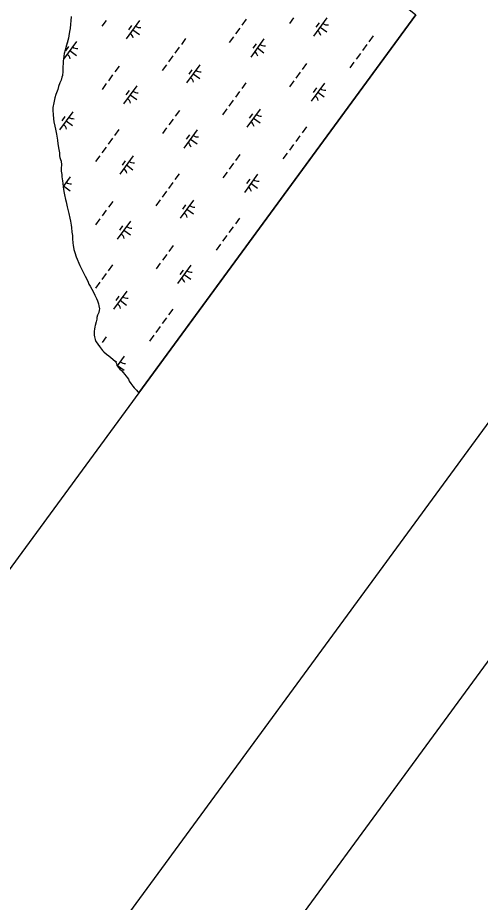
# Model space of a CAD drawing. Extents: x 3905714 to 3926767, y 183354 to 205755.
# Drawn here: x 3923403 to 3924431, y 194998 to 196965 of the extents above; entities that cross this region are included whole.
import ezdxf

# ---------------------------------------------------------------- set-up
doc = ezdxf.new("R2010")
doc.units = 0
for name, color, linetype in [('G-ANNO-NPLT', 7, 'Continuous'), ('V-ANNO-SYMB', 7, 'Continuous'), ('V-GRID-FRAM', 7, 'Continuous'), ('V-TOPO-SHOR', 7, 'Continuous'), ('V-WETL-SWMP', 7, 'Continuous')]:
    doc.layers.add(name, color=color, linetype=linetype)

msp = doc.modelspace()

# ---------------------------------------------------------------- linework, layer by layer
at = {"layer": 'G-ANNO-NPLT'}
msp.add_lwpolyline([(3916784.5, 205519.9), (3905949.4, 190731), (3915696.7, 183589.7), (3926531.8, 198378.7)], close=True, dxfattribs=at)
at = {"layer": 'V-ANNO-SYMB'}
msp.add_lwpolyline([(3916223.9, 204226), (3906447.8, 190882.4), (3915690.8, 184110.5), (3925467, 197454.1), (3916223.9, 204226)], dxfattribs=at)
at = {"layer": 'V-GRID-FRAM'}
msp.add_lwpolyline([(3924287.8, 196971.1), (3915521.4, 185005.6), (3909313.3, 189695.8), (3918205.9, 201877.9), (3924287.8, 196971.1)], dxfattribs=at)
at = {"layer": 'V-TOPO-SHOR'}
for points in [[(3923521.6, 196967.8), (3923521, 196957.6), (3923520.5, 196950.5), (3923519.2, 196940.6), (3923518.1, 196933.8), (3923516.8, 196924.2), (3923516.1, 196919.3), (3923513.5, 196910.5), (3923511.4, 196903.4), (3923508.6, 196893), (3923506.3, 196885.6), (3923505.5, 196879.6), (3923505, 196873), (3923504.2, 196869.7), (3923503.7, 196862.8), (3923503.4, 196855.7), (3923503.1, 196845.1), (3923502.3, 196836.7), (3923501.3, 196832.4), (3923499.2, 196825.6), (3923496.9, 196820), (3923493.9, 196811.6), (3923491.8, 196805.3), (3923488, 196794.4), (3923485.6, 196786.5), (3923483.1, 196775.9), (3923481.3, 196765.3), (3923480.7, 196758.4), (3923481.7, 196749.8), (3923482.4, 196739.9), (3923483.4, 196733.3), (3923485.4, 196723.9), (3923486.7, 196716.8), (3923488.9, 196705.6), (3923491.4, 196692.7), (3923492.4, 196684.3), (3923494.6, 196671.6), (3923496.1, 196664.5), (3923496.1, 196657.7), (3923496.6, 196653.8), (3923497.8, 196649.3), (3923499.6, 196645.7), (3923500.6, 196637.6), (3923499.5, 196630), (3923499.8, 196623.6), (3923500.8, 196616), (3923501.2, 196611.2), (3923502.5, 196602.1), (3923503, 196596.2), (3923504, 196588.9), (3923505.7, 196578.2), (3923506.9, 196570.9), (3923509.2, 196560.5), (3923510.4, 196555.4), (3923512.7, 196544.5), (3923514.2, 196538.4), (3923516.4, 196529.7), (3923518.9, 196519.1), (3923520.2, 196512.2), (3923521.9, 196503.6), (3923522.7, 196498.5), (3923523.6, 196488.1), (3923524.4, 196480.8), (3923524.6, 196473.7), (3923525.1, 196463.8), (3923526.1, 196459.2), (3923527.8, 196449.5), (3923529.6, 196443.2), (3923532.8, 196433.5), (3923535.1, 196428), (3923538.9, 196419.3), (3923541.1, 196413.7), (3923545.7, 196405.3), (3923549.9, 196396.2), (3923552.7, 196390.4)], [(3923552.7, 196390.4), (3923557, 196382), (3923559.3, 196376.9), (3923561.3, 196372.3), (3923564, 196368), (3923567.8, 196361.1), (3923570.3, 196356.3), (3923574.1, 196348.4), (3923578.4, 196340.3), (3923580.2, 196335.2), (3923582.4, 196328.4), (3923583.2, 196324.3), (3923584.4, 196317.7), (3923584.1, 196314.7), (3923582.9, 196309.8), (3923581.8, 196306.5), (3923580.5, 196303.5), (3923579, 196298.2), (3923578.5, 196294.4), (3923577.2, 196288.6), (3923575.1, 196280.9), (3923574.6, 196277.4), (3923573.8, 196272.3), (3923573.1, 196268), (3923572.8, 196265), (3923572.8, 196258.9), (3923573.3, 196255.1), (3923575, 196249.2), (3923576.8, 196245.4), (3923579.3, 196241.1), (3923582.6, 196236.8), (3923587.1, 196230.7), (3923591.4, 196225.3), (3923594.5, 196222), (3923600.5, 196217.2), (3923605.8, 196213.4), (3923614.2, 196206), (3923620.5, 196200.4), (3923622.5, 196196.3), (3923623.3, 196192), (3923626.8, 196187.4), (3923630.1, 196183.9), (3923633.6, 196180.3), (3923637.7, 196175.7), (3923640.2, 196172.7), (3923643.7, 196168.1), (3923646.5, 196164.8), (3923649, 196161), (3923650.8, 196157.1), (3923654.3, 196151.6), (3923658.6, 196145.7), (3923661.9, 196142.1), (3923667, 196136.5), (3923670.2, 196133.2), (3923672.4, 196131)]]:
    msp.add_lwpolyline(points, dxfattribs=at)
at = {"layer": 'V-WETL-SWMP'}
for p, q in [((3923521.6, 196967.8), (3923521, 196957.6)), ((3923672.4, 196131), (3924287.8, 196971.1)), ((3923910.6, 196961.2), (3923901.1, 196948.3)), ((3924016, 196964.5), (3924006.6, 196951.6)), ((3924090.2, 196964.2), (3924060.6, 196923.9)), ((3923519.2, 196940.6), (3923518.1, 196933.8)), ((3923520.5, 196950.5), (3923519.2, 196940.6)), ((3923521, 196957.6), (3923520.5, 196950.5)), ((3923599.3, 196958.7), (3923589.9, 196945.8)), ((3923673.5, 196958.4), (3923644, 196918)), ((3923656.1, 196947.6), (3923649, 196937.9)), ((3923896.4, 196941.9), (3923887, 196929)), ((3924072.7, 196953.4), (3924065.6, 196943.7)), ((3924075.4, 196944), (3924089.9, 196933.4)), ((3923516.8, 196924.2), (3923516.1, 196919.3)), ((3923518.1, 196933.8), (3923516.8, 196924.2)), ((3923658.7, 196938.2), (3923673.3, 196927.6)), ((3923882.2, 196922.5), (3923872.8, 196909.6)), ((3924192.7, 196924.3), (3924183.3, 196911.4)), ((3923533.6, 196911.9), (3923504.9, 196872.8)), ((3923511.4, 196903.4), (3923508.6, 196893)), ((3923516.1, 196901.1), (3923509, 196891.4)), ((3923516.1, 196919.3), (3923511.4, 196903.4)), ((3923776.1, 196918.5), (3923766.6, 196905.6)), ((3923950.2, 196917.7), (3923920.7, 196877.3)), ((3923932.8, 196906.9), (3923925.7, 196897.2)), ((3924178.6, 196904.9), (3924169.1, 196892)), ((3923506.3, 196885.6), (3923505.5, 196879.6)), ((3923508.6, 196893), (3923506.3, 196885.6)), ((3923518.8, 196891.7), (3923533.3, 196881.1)), ((3923761.9, 196899.1), (3923752.4, 196886.2)), ((3923935.5, 196897.5), (3923950, 196886.9)), ((3924164.4, 196885.6), (3924154.9, 196872.7)), ((3923503.7, 196862.8), (3923503.4, 196855.7)), ((3923504.2, 196869.7), (3923503.7, 196862.8)), ((3923505, 196873), (3923504.2, 196869.7)), ((3923505.5, 196879.6), (3923505, 196873)), ((3923747.7, 196879.8), (3923738.2, 196866.8)), ((3924044.8, 196862.9), (3924035.3, 196850)), ((3924150.2, 196866.2), (3924140.7, 196853.3)), ((3923503.1, 196845.1), (3923502.3, 196836.7)), ((3923503.4, 196855.7), (3923503.1, 196845.1)), ((3923628.1, 196857.1), (3923618.6, 196844.2)), ((3923733.5, 196860.4), (3923724.1, 196847.5)), ((3923807.7, 196860.1), (3923778.2, 196819.7)), ((3923790.2, 196849.3), (3923783.2, 196839.6)), ((3924030.6, 196843.6), (3924021.1, 196830.7)), ((3923499.2, 196825.6), (3923496.9, 196820)), ((3923501.3, 196832.4), (3923499.2, 196825.6)), ((3923502.3, 196836.7), (3923501.3, 196832.4)), ((3923613.9, 196837.7), (3923604.5, 196824.8)), ((3923792.9, 196839.9), (3923807.4, 196829.3)), ((3924016.4, 196824.2), (3924007, 196811.3)), ((3923491.8, 196805.3), (3923488, 196794.4)), ((3923493.9, 196811.6), (3923491.8, 196805.3)), ((3923496.9, 196820), (3923493.9, 196811.6)), ((3923599.7, 196818.4), (3923590.3, 196805.5)), ((3923667.7, 196813.6), (3923638.2, 196773.2)), ((3923650.3, 196802.8), (3923643.2, 196793.1)), ((3923910.2, 196820.2), (3923900.8, 196807.3)), ((3924084.4, 196819.4), (3924054.9, 196779)), ((3924067, 196808.6), (3924059.9, 196798.9)), ((3923485.6, 196786.5), (3923483.1, 196775.9)), ((3923488, 196794.4), (3923485.6, 196786.5)), ((3923653, 196793.4), (3923667.5, 196782.7)), ((3923896.1, 196800.8), (3923886.6, 196787.9)), ((3924069.6, 196799.2), (3924084.2, 196788.6)), ((3923481.3, 196765.3), (3923480.7, 196758.4)), ((3923483.1, 196775.9), (3923481.3, 196765.3)), ((3923881.9, 196781.4), (3923872.4, 196768.5)), ((3923480.7, 196758.4), (3923481.7, 196749.8)), ((3923481.7, 196749.8), (3923482.4, 196739.9)), ((3923525.2, 196755.9), (3923495.7, 196715.6)), ((3923507.8, 196745.2), (3923500.7, 196735.5)), ((3923762.3, 196758.8), (3923752.8, 196745.9)), ((3923867.7, 196762.1), (3923858.2, 196749.2)), ((3923941.9, 196761.8), (3923912.3, 196721.4)), ((3923924.4, 196751), (3923917.3, 196741.3)), ((3923482.4, 196739.9), (3923483.4, 196733.3)), ((3923483.4, 196733.3), (3923485.4, 196723.9)), ((3923485.4, 196723.9), (3923486.7, 196716.8)), ((3923510.4, 196735.8), (3923525, 196725.1)), ((3923748.1, 196739.4), (3923738.6, 196726.5)), ((3923927.1, 196741.6), (3923941.6, 196731)), ((3923486.7, 196716.8), (3923488.9, 196705.6)), ((3923488.9, 196705.6), (3923491.4, 196692.7)), ((3923627.8, 196716), (3923618.3, 196703.1)), ((3923733.9, 196720.1), (3923724.5, 196707.2)), ((3923801.9, 196715.2), (3923772.4, 196674.9)), ((3923784.5, 196704.5), (3923777.4, 196694.8)), ((3924044.4, 196721.9), (3924035, 196709)), ((3923491.4, 196692.7), (3923492.4, 196684.3)), ((3923492.4, 196684.3), (3923494.6, 196671.6)), ((3923613.6, 196696.7), (3923604.1, 196683.8)), ((3923787.2, 196695.1), (3923801.7, 196684.4)), ((3924030.2, 196702.5), (3924020.8, 196689.6)), ((3923494.6, 196671.6), (3923496.1, 196664.5)), ((3923496.1, 196664.5), (3923496.1, 196657.7)), ((3923599.4, 196677.3), (3923589.9, 196664.4)), ((3924016.1, 196683.1), (3924006.6, 196670.2)), ((3923496.1, 196657.7), (3923496.6, 196653.8)), ((3923496.6, 196653.8), (3923497.8, 196649.3)), ((3923497.8, 196649.3), (3923499.6, 196645.7)), ((3923499.6, 196645.7), (3923500.6, 196637.6)), ((3923585.2, 196658), (3923575.7, 196645)), ((3923659.4, 196657.6), (3923629.8, 196617.3)), ((3923641.9, 196646.9), (3923634.8, 196637.2)), ((3923896.5, 196660.5), (3923887, 196647.6)), ((3924001.9, 196663.8), (3923992.4, 196650.9)), ((3923500.6, 196637.6), (3923499.5, 196630)), ((3923499.5, 196630), (3923499.8, 196623.6)), ((3923644.6, 196637.5), (3923659.1, 196626.8)), ((3923882.3, 196641.1), (3923872.8, 196628.2)), ((3923499.8, 196623.6), (3923500.8, 196616)), ((3923500.8, 196616), (3923501.2, 196611.2)), ((3923501.2, 196611.2), (3923502.5, 196602.1)), ((3923519.4, 196611.1), (3923503.8, 196589.8)), ((3923761.9, 196617.7), (3923752.5, 196604.8)), ((3923868.1, 196621.8), (3923858.6, 196608.9)), ((3923936.1, 196616.9), (3923906.6, 196576.6)), ((3923918.7, 196606.2), (3923911.6, 196596.5)), ((3923502.5, 196602.1), (3923503, 196596.2)), ((3923503, 196596.2), (3923504, 196588.9)), ((3923504, 196588.9), (3923505.7, 196578.2)), ((3923504.7, 196590.9), (3923519.2, 196580.3)), ((3923747.8, 196598.4), (3923738.3, 196585.5)), ((3923921.3, 196596.8), (3923935.9, 196586.1)), ((3923505.7, 196578.2), (3923506.9, 196570.9)), ((3923506.9, 196570.9), (3923509.2, 196560.5)), ((3923733.6, 196579), (3923724.1, 196566.1)), ((3923509.2, 196560.5), (3923510.4, 196555.4)), ((3923510.4, 196555.4), (3923512.7, 196544.5)), ((3923614, 196556.4), (3923604.5, 196543.5)), ((3923719.4, 196559.7), (3923709.9, 196546.7)), ((3923793.6, 196559.3), (3923764, 196519)), ((3923776.1, 196548.6), (3923769, 196538.9)), ((3923512.7, 196544.5), (3923514.2, 196538.4)), ((3923514.2, 196538.4), (3923516.4, 196529.7)), ((3923516.4, 196529.7), (3923518.9, 196519.1)), ((3923599.8, 196537), (3923590.3, 196524.1)), ((3923778.8, 196539.2), (3923793.3, 196528.5)), ((3923518.9, 196519.1), (3923520.2, 196512.2)), ((3923520.2, 196512.2), (3923521.9, 196503.6)), ((3923585.6, 196517.6), (3923576.1, 196504.7)), ((3923653.6, 196512.8), (3923624.1, 196472.5)), ((3923896.1, 196519.4), (3923886.7, 196506.5)), ((3923521.9, 196503.6), (3923522.7, 196498.5)), ((3923522.7, 196498.5), (3923523.6, 196488.1)), ((3923523.6, 196488.1), (3923524.4, 196480.8)), ((3923636.2, 196502), (3923629.1, 196492.4)), ((3923638.8, 196492.6), (3923653.4, 196482)), ((3923881.9, 196500.1), (3923872.5, 196487.2)), ((3923524.4, 196480.8), (3923524.6, 196473.7)), ((3923524.6, 196473.7), (3923525.1, 196463.8)), ((3923867.7, 196480.7), (3923858.3, 196467.8)), ((3923525.1, 196463.8), (3923526.1, 196459.2)), ((3923526.1, 196459.2), (3923527.8, 196449.5)), ((3923527.8, 196449.5), (3923529.6, 196443.2)), ((3923748.1, 196458.1), (3923738.7, 196445.1)), ((3923853.6, 196461.3), (3923844.1, 196448.4)), ((3923529.6, 196443.2), (3923532.8, 196433.5)), ((3923532.8, 196433.5), (3923535.1, 196428)), ((3923734, 196438.7), (3923724.5, 196425.8)), ((3923535.1, 196428), (3923538.9, 196419.3)), ((3923538.9, 196419.3), (3923541.1, 196413.7)), ((3923541.1, 196413.7), (3923545.7, 196405.3)), ((3923613.6, 196415.3), (3923604.2, 196402.4)), ((3923719.8, 196419.3), (3923710.3, 196406.4)), ((3923787.8, 196414.5), (3923758.2, 196374.2)), ((3923545.7, 196405.3), (3923549.9, 196396.2)), ((3923549.9, 196396.2), (3923552.7, 196390.4)), ((3923552.7, 196390.4), (3923557, 196382)), ((3923599.4, 196395.9), (3923590, 196383)), ((3923770.3, 196403.7), (3923763.2, 196394.1)), ((3923773, 196394.3), (3923787.5, 196383.7)), ((3923557, 196382), (3923559.3, 196376.9)), ((3923559.3, 196376.9), (3923561.3, 196372.3)), ((3923561.3, 196372.3), (3923564, 196368)), ((3923585.3, 196376.6), (3923575.8, 196363.7)), ((3923564, 196368), (3923567.8, 196361.1)), ((3923567.8, 196361.1), (3923570.3, 196356.3)), ((3923570.3, 196356.3), (3923574.1, 196348.4)), ((3923571.1, 196357.2), (3923570.4, 196356.3)), ((3923645.3, 196356.9), (3923615.7, 196316.6)), ((3923574.1, 196348.4), (3923578.4, 196340.3)), ((3923578.4, 196340.3), (3923580.2, 196335.2)), ((3923580.2, 196335.2), (3923582.4, 196328.4)), ((3923627.8, 196346.1), (3923620.7, 196336.4)), ((3923630.5, 196336.7), (3923645, 196326.1)), ((3923582.4, 196328.4), (3923583.2, 196324.3)), ((3923584.1, 196314.7), (3923582.9, 196309.8)), ((3923583.2, 196324.3), (3923584.4, 196317.7)), ((3923584.4, 196317.7), (3923584.1, 196314.7)), ((3923747.8, 196317), (3923738.3, 196304.1)), ((3923578.5, 196294.4), (3923577.2, 196288.6)), ((3923579, 196298.2), (3923578.5, 196294.4)), ((3923580.5, 196303.5), (3923579, 196298.2)), ((3923581.8, 196306.5), (3923580.5, 196303.5)), ((3923582.9, 196309.8), (3923581.8, 196306.5)), ((3923733.6, 196297.6), (3923724.2, 196284.7)), ((3923573.8, 196272.3), (3923573.1, 196268)), ((3923574.6, 196277.4), (3923573.8, 196272.3)), ((3923575.1, 196280.9), (3923574.6, 196277.4)), ((3923577.2, 196288.6), (3923575.1, 196280.9)), ((3923719.4, 196278.3), (3923710, 196265.4)), ((3923573.1, 196268), (3923572.8, 196265)), ((3923572.8, 196265), (3923572.8, 196258.9)), ((3923572.8, 196258.9), (3923573.3, 196255.1)), ((3923573.3, 196255.1), (3923575, 196249.2)), ((3923599.8, 196255.6), (3923590.4, 196242.7)), ((3923705.2, 196258.9), (3923695.8, 196246)), ((3923575, 196249.2), (3923576.8, 196245.4)), ((3923576.8, 196245.4), (3923579.3, 196241.1)), ((3923579.3, 196241.1), (3923582.6, 196236.8)), ((3923582.6, 196236.8), (3923587.1, 196230.7)), ((3923585.7, 196236.3), (3923584.3, 196234.4)), ((3923587.1, 196230.7), (3923591.4, 196225.3)), ((3923591.4, 196225.3), (3923594.5, 196222)), ((3923594.5, 196222), (3923600.5, 196217.2)), ((3923600.5, 196217.2), (3923605.8, 196213.4)), ((3923605.8, 196213.4), (3923614.2, 196206)), ((3923639.5, 196212.1), (3923624, 196191)), ((3923614.2, 196206), (3923620.5, 196200.4)), ((3923620.5, 196200.4), (3923622.5, 196196.3)), ((3923622, 196201.3), (3923620.8, 196199.7)), ((3923622.5, 196196.3), (3923623.3, 196192)), ((3923623.3, 196192), (3923626.8, 196187.4)), ((3923624.7, 196191.9), (3923639.2, 196181.3)), ((3923626.8, 196187.4), (3923630.1, 196183.9)), ((3923630.1, 196183.9), (3923633.6, 196180.3)), ((3923633.6, 196180.3), (3923637.7, 196175.7)), ((3923637.7, 196175.7), (3923640.2, 196172.7)), ((3923640.2, 196172.7), (3923643.7, 196168.1)), ((3923643.7, 196168.1), (3923646.5, 196164.8)), ((3923646.5, 196164.8), (3923649, 196161)), ((3923649, 196161), (3923650.8, 196157.1)), ((3923650.8, 196157.1), (3923654.3, 196151.6)), ((3923654.3, 196151.6), (3923658.6, 196145.7)), ((3923658.6, 196145.7), (3923661.9, 196142.1)), ((3923661.9, 196142.1), (3923666.9, 196136.5)), ((3923666.9, 196136.5), (3923670.2, 196133.2)), ((3923670.2, 196133.2), (3923672.4, 196131))]:
    msp.add_line(p, q, dxfattribs=at)
for centre, start, end in [((3923675.3, 196960.3), 233, 274.5436), ((3924091.9, 196966.2), 233, 274.5436), ((3923642.6, 196915.8), 13, 54.5436), ((3924059.3, 196921.6), 13, 54.5436), ((3923952, 196919.7), 233, 274.5436), ((3923502.7, 196869.3), 13, 54.5436), ((3923535.3, 196913.8), 233, 274.5436), ((3923919.3, 196875.1), 13, 54.5436), ((3923809.4, 196862), 233, 274.5436), ((3923776.8, 196817.5), 13, 54.5436), ((3924086.2, 196821.3), 233, 274.5436), ((3923636.8, 196771), 13, 54.5436), ((3923669.5, 196815.5), 233, 274.5436), ((3924053.5, 196776.8), 13, 54.5436), ((3923526.9, 196757.9), 233, 274.5436), ((3923943.6, 196763.7), 233, 274.5436), ((3923494.3, 196713.3), 13, 54.5436), ((3923911, 196719.2), 13, 54.5436), ((3923771, 196672.7), 13, 54.5436), ((3923803.7, 196717.2), 233, 274.5436), ((3923661.1, 196659.6), 233, 274.5436), ((3923628.5, 196615), 13, 54.5436), ((3923521.2, 196613.1), 233, 274.5436), ((3923905.2, 196574.3), 13, 54.5436), ((3923937.8, 196618.9), 233, 274.5436), ((3923795.3, 196561.3), 233, 274.5436), ((3923762.7, 196516.7), 13, 54.5436), ((3923655.4, 196514.8), 233, 274.5436), ((3923622.7, 196470.2), 13, 54.5436), ((3923789.5, 196416.5), 233, 274.5436), ((3923756.9, 196371.9), 13, 54.5436), ((3923647, 196358.9), 233, 274.5436), ((3923614.3, 196314.3), 13, 54.5436), ((3923641.2, 196214), 233, 274.5436)]:
    msp.add_arc(centre, 17.6, start, end, dxfattribs=at)

doc.saveas('drawing.dxf')
